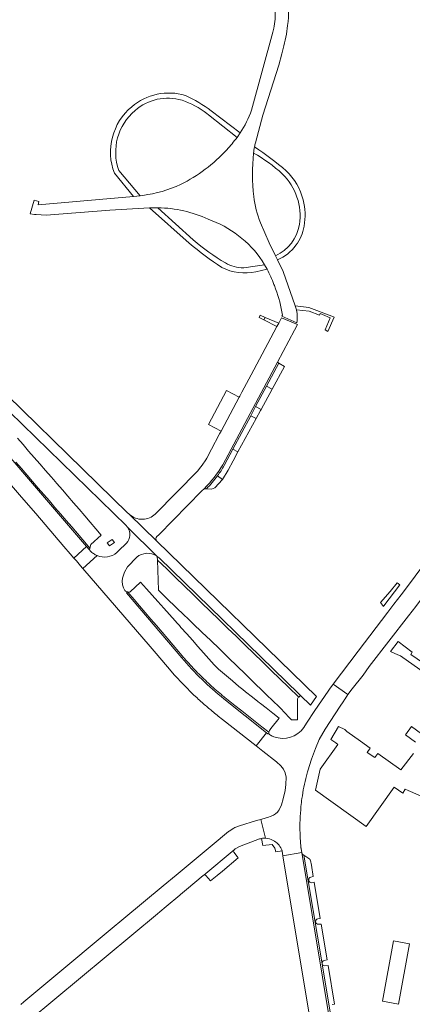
# Model space of a CAD drawing. Header units: metres. Extents: x 166325 to 190320, y 381923 to 404576.
# Tile 654 of 656: x 170381 to 170497, y 401030 to 401321. Entities that reach past the tile are written whole.
import ezdxf

# ---------------------------------------------------------------- set-up
doc = ezdxf.new("R2010")
doc.units = ezdxf.units.M
for name, color, linetype, lineweight in [('B-WE-VH-VERHARDING_BETON-GV', 8, 'Continuous', 18), ('B-WE-VH-VERHARDING_BETONSTRAATSTEEN-GV', 8, 'Continuous', 18), ('B-WE-VH-VERHARDING_FUNDERING_ZAND-GV', 8, 'Continuous', 18), ('B-WE-VH-VERHARDING_HALFVERHARDING-GV', 8, 'Continuous', 18), ('B-WE-VH-VERHARDING_STRAATBAKSTEEN-GV', 8, 'Continuous', 18)]:
    doc.layers.add(name, color=color, linetype=linetype, lineweight=lineweight)

msp = doc.modelspace()

# ---------------------------------------------------------------- linework, layer by layer
at = {"layer": 'B-WE-VH-VERHARDING_BETON-GV', "flags": 128}
for points in [[(170407.919, 401165.271), (170409.326, 401166.269), (170408.651, 401167.174), (170407.222, 401166.184)], [(170496.502, 401047.693), (170491.759, 401048.55), (170488.528, 401030.688), (170493.27, 401029.831)]]:
    msp.add_lwpolyline(points, close=True, dxfattribs=at)
at = {"layer": 'B-WE-VH-VERHARDING_BETONSTRAATSTEEN-GV', "flags": 128}
for points in [[(170457.475, 401219.505), (170462.534, 401228.996), (170463.399, 401230.619), (170458.68, 401232.57), (170457.877, 401231.064), (170457.319, 401230.018), (170454.633, 401224.983), (170449.709, 401215.751), (170447, 401210.673), (170446.345, 401209.446), (170446.18, 401209.137), (170440.832, 401199.109), (170440.409, 401198.315), (170440.312, 401198.134), (170437.984, 401193.769), (170436.602, 401191.179), (170436.32, 401190.65), (170435.27, 401189.08), (170434.516, 401188.122), (170433.98, 401187.44), (170421.418, 401174.654)], [(170359.062, 401223.57), (170412.859, 401171.178)], [(170413.33, 401174.94), (170364.278, 401222.723)], [(170449.614, 401203.696), (170451.053, 401206.395), (170454.294, 401212.475), (170457.898, 401219.237), (170457.475, 401219.505), (170441.33, 401189.22)], [(170441.33, 401189.22), (170457.475, 401219.505)], [(170356.619, 401209.072), (170358.353, 401207.054), (170381.878, 401179.677), (170386.094, 401174.771), (170394.402, 401165.102), (170396.269, 401162.929), (170397.365, 401161.654), (170401.118, 401165.046), (170361.446, 401211.126)], [(170361.446, 401211.126), (170401.118, 401165.046), (170401.818, 401164.233), (170401.953, 401164.076), (170401.99, 401164.033), (170402.109, 401164.608), (170400.037, 401167.011), (170398.385, 401168.927), (170396.733, 401170.842), (170395.081, 401172.758), (170393.429, 401174.674), (170391.777, 401176.589), (170390.125, 401178.505), (170388.473, 401180.421), (170386.821, 401182.336), (170385.169, 401184.252), (170383.517, 401186.168), (170381.865, 401188.083), (170380.213, 401189.999)], [(170441.768, 401188.978), (170444.336, 401193.796), (170449.614, 401203.696)], [(170380.213, 401189.999), (170381.865, 401188.083), (170383.517, 401186.168), (170385.169, 401184.252), (170386.821, 401182.336), (170388.473, 401180.421), (170390.125, 401178.505), (170391.777, 401176.589), (170393.429, 401174.674), (170395.081, 401172.758), (170396.733, 401170.842), (170398.385, 401168.927), (170400.037, 401167.011), (170402.109, 401164.608), (170402.333, 401165.69), (170405.463, 401168.455), (170403.862, 401170.31), (170402.209, 401172.225), (170400.557, 401174.139), (170398.904, 401176.054), (170397.251, 401177.97), (170395.598, 401179.884), (170393.945, 401181.799), (170392.292, 401183.714), (170391.33, 401184.829), (170390.636, 401185.626), (170388.975, 401187.534), (170387.313, 401189.442), (170385.652, 401191.35), (170383.991, 401193.257), (170382.33, 401195.165), (170380.669, 401197.072)], [(170439.805, 401185.951), (170441.261, 401184.864), (170442.981, 401187.594), (170444.393, 401190.381), (170445.825, 401193.002)], [(170445.825, 401193.002), (170444.336, 401193.796), (170441.768, 401188.978)], [(170441.261, 401184.864), (170439.805, 401185.951)], [(170436.509, 401182.107), (170438.06, 401182.03), (170439.012, 401182.36), (170441.261, 401184.864)], [(170421.873, 401167.972), (170422.415, 401168.523), (170430.969, 401177.206), (170435.202, 401181.503), (170435.83, 401182.14)], [(170435.83, 401182.14), (170436.509, 401182.107)], [(170413.777, 401174.504), (170421.792, 401166.736)], [(170421.792, 401166.736), (170413.777, 401174.504)], [(170413.22, 401170.729), (170421.863, 401162.239), (170421.935, 401162.191), (170422.006, 401162.142), (170422.57, 401161.68), (170463.799, 401121.54), (170464.306, 401121.046), (170467.25, 401118.18), (170469.01, 401120.78), (170421.893, 401166.616)], [(170421.863, 401162.239), (170413.22, 401170.729)], [(170412.864, 401166.028), (170410.569, 401163.789), (170410.061, 401163.294)], [(170402.26, 401163.72), (170401.99, 401164.033), (170401.953, 401164.076), (170401.818, 401164.233), (170401.118, 401165.046), (170397.365, 401161.654), (170398.119, 401160.777), (170399.328, 401159.37), (170399.92, 401158.681), (170400.041, 401158.541), (170404.191, 401162.373)], [(170404.191, 401162.373), (170400.041, 401158.541), (170419.85, 401135.487), (170421.63, 401133.415), (170426.12, 401128.19)], [(170412.39, 401152.05), (170412.024, 401152.817), (170411.689, 401153.778), (170411.577, 401154.807), (170411.69, 401155.71), (170412.266, 401157.449), (170413.17, 401159.07), (170415.921, 401161.882)], [(170463.774, 401120.576), (170460.794, 401123.469), (170458.222, 401125.966), (170455.65, 401128.464), (170453.078, 401130.961), (170450.506, 401133.458), (170447.934, 401135.955), (170445.362, 401138.453), (170442.79, 401140.95), (170440.218, 401143.447), (170437.645, 401145.944), (170435.073, 401148.442), (170432.501, 401150.939), (170429.929, 401153.436), (170427.357, 401155.933), (170424.785, 401158.431), (170422.097, 401161.041), (170422.328, 401152.179), (170424.918, 401149.628), (170427.49, 401147.153), (170430.07, 401144.67), (170430.884, 401143.886), (170432.633, 401142.203), (170435.205, 401139.728), (170437.776, 401137.253), (170440.348, 401134.778), (170442.362, 401132.84), (170442.929, 401132.295), (170443.186, 401132.048), (170445.492, 401129.808), (170448.064, 401127.309), (170450.636, 401124.81), (170453.209, 401122.311), (170453.896, 401121.643), (170454.679, 401120.883), (170455.78, 401119.813), (170458.353, 401117.314), (170460.928, 401114.571), (170461.666, 401113.846), (170463.462, 401113.856), (170463.381, 401119.873)], [(170457.96, 401114.358), (170456.141, 401115.794), (170454.14, 401117.373), (170452.507, 401118.663), (170452.22, 401118.89), (170451.705, 401119.296), (170450.11, 401120.555), (170448.11, 401122.134), (170447.285, 401122.785), (170446.132, 401123.744), (170444.225, 401125.331), (170442.454, 401126.805), (170440.677, 401128.283), (170440.064, 401128.793), (170439.336, 401129.588), (170438.842, 401130.141), (170437.261, 401131.911), (170435.683, 401133.677), (170433.999, 401135.562), (170432.388, 401137.365), (170430.684, 401139.272), (170428.986, 401141.173), (170428.53, 401141.684), (170427.872, 401142.421), (170427.287, 401143.075), (170425.588, 401144.977), (170423.89, 401146.878), (170422.191, 401148.78), (170420.492, 401150.681), (170418.793, 401152.583), (170417.076, 401154.505), (170413.984, 401151.665), (170413.777, 401151.59), (170413.603, 401151.562), (170413.492, 401151.571), (170413.251, 401151.616), (170413.326, 401151.529), (170415.125, 401149.425), (170416.782, 401147.488), (170418.439, 401145.55), (170420.096, 401143.612), (170421.752, 401141.675), (170423.429, 401139.714), (170425.066, 401137.8), (170426.723, 401135.862), (170428.38, 401133.925), (170429.35, 401132.79), (170429.791, 401132.273), (170429.915, 401132.131), (170430.038, 401131.988)], [(170421.752, 401141.675), (170420.096, 401143.612), (170418.439, 401145.55), (170416.782, 401147.488), (170415.125, 401149.425), (170413.326, 401151.529), (170413.251, 401151.616), (170412.888, 401151.342), (170429.207, 401132.186)], [(170429.207, 401132.186), (170412.888, 401151.342), (170413.251, 401151.616)], [(170430.038, 401131.988), (170429.915, 401132.131), (170429.791, 401132.273), (170429.35, 401132.79), (170428.38, 401133.925), (170426.723, 401135.862), (170425.066, 401137.8), (170423.429, 401139.714), (170421.752, 401141.675)], [(170467.545, 401102.267), (170468.715, 401105.344), (170469.836, 401108.02), (170471.642, 401111.122), (170476.078, 401117.929), (170476.915, 401119.213), (170477.399, 401119.955), (170477.469, 401120.056), (170478.334, 401121.287), (170473.919, 401124.383), (170473.628, 401124.002), (170472.887, 401122.937), (170472.444, 401122.299), (170468.506, 401116.632), (170466.075, 401112.864), (170465.268, 401111.614)], [(170440.007, 401114.973), (170441.268, 401113.979), (170451.224, 401106.13), (170454.271, 401110.037), (170441.684, 401120.043)], [(170441.684, 401120.043), (170454.271, 401110.037), (170454.707, 401109.69), (170455.032, 401109.703)], [(170454.92, 401110.18), (170452.923, 401111.765), (170450.926, 401113.349), (170448.928, 401114.934), (170446.932, 401116.518), (170444.934, 401118.102), (170442.937, 401119.687), (170441.997, 401120.433)], [(170441.997, 401120.433), (170442.937, 401119.687), (170444.934, 401118.102), (170446.932, 401116.518), (170448.928, 401114.934), (170450.926, 401113.349), (170452.923, 401111.765), (170454.92, 401110.18), (170455.14, 401110.73), (170455.551, 401111.259), (170457.96, 401114.358)], [(170437.809, 401116.758), (170438.195, 401116.438), (170438.581, 401116.12)], [(170497.678, 401103.929), (170493.925, 401099.049), (170487.148, 401103.877), (170486.291, 401102.675), (170484.015, 401104.193), (170484.921, 401105.464), (170482.05, 401107.51), (170477.98, 401110.41), (170477.362, 401110.999), (170475.503, 401111.874), (170473.231, 401108.072), (170474.741, 401107.033), (170475.364, 401106.604), (170470.141, 401099.27), (170468.759, 401093.058), (170483.672, 401082.325), (170491.97, 401093.98), (170494.552, 401092.197), (170495.242, 401093.361), (170496.116, 401092.98), (170506.33, 401088.535)], [(170500.042, 401109.683), (170497.104, 401111.845), (170495.367, 401109.453), (170498.244, 401107.24)], [(170455.032, 401109.703), (170454.707, 401109.69), (170454.271, 401110.037), (170451.224, 401106.13), (170451.7, 401105.754), (170453.213, 401104.562), (170457.203, 401101.416), (170458.485, 401100.3), (170459.271, 401099.23), (170459.773, 401098.16), (170460.041, 401096.889), (170459.99, 401094.698), (170459.79, 401092.992), (170459.154, 401090.467), (170458.669, 401088.728), (170458.017, 401087.24), (170457.759, 401086.873), (170457.549, 401086.575), (170456.968, 401086.078), (170456.337, 401085.689), (170455.609, 401085.367), (170454.56, 401085), (170454.138, 401084.876), (170452.618, 401084.432), (170453.992, 401078.862)], [(170466.47, 401098.827), (170467.545, 401102.267)], [(170453.992, 401078.862), (170452.618, 401084.432), (170451.344, 401084.06), (170446.28, 401082.58), (170444.921, 401082.016), (170444.57, 401081.87), (170443.226, 401080.991), (170443.01, 401080.85), (170438.193, 401076.839), (170427.54, 401067.97), (170423.703, 401064.776), (170412.159, 401055.165), (170408.113, 401051.797), (170391.446, 401037.92), (170389.032, 401035.911), (170382.532, 401030.52), (170381.645, 401029.782)], [(170422.05, 401056.578), (170422.713, 401057.131), (170424.652, 401058.748), (170428.667, 401062.095), (170428.864, 401062.26), (170430.587, 401063.696), (170435.554, 401067.837), (170435.73, 401067.984), (170444.709, 401075.47), (170444.808, 401075.553), (170445.02, 401075.73), (170446.31, 401076.46), (170452.16, 401078.66)], [(170452.768, 401078.797), (170452.77, 401078.797), (170452.773, 401078.798)], [(170452.773, 401078.798), (170453.205, 401076.77), (170455.92, 401076.99), (170456.73, 401075.98), (170456.993, 401074.821), (170458.871, 401075.162)], [(170444.709, 401075.47), (170435.73, 401067.984)], [(170458.871, 401075.162), (170458.894, 401075.094), (170458.916, 401075.025), (170459.136, 401073.7), (170464.676, 401074.642), (170464.488, 401075.775), (170464.473, 401075.918), (170464.458, 401076.061)], [(170436.385, 401067.87), (170437.758, 401066.311), (170439.67, 401067.87), (170441.246, 401069.183), (170445.939, 401073.093)], [(170445.939, 401073.093), (170445.599, 401073.518), (170444.604, 401074.761)], [(170480.02, 400982.02), (170464.676, 401074.642), (170459.136, 401073.7), (170474.78, 400979.61)], [(170464.676, 401074.642), (170480.02, 400982.02)], [(170465.319, 401073.846), (170465.083, 401073.995)], [(170480.764, 400981.014), (170480.545, 400982.327), (170470.666, 401041.8), (170465.319, 401073.846)], [(170384.19, 401025.012), (170422.05, 401056.578)]]:
    msp.add_lwpolyline(points, dxfattribs=at)
for points in [[(170459.63, 401218.2), (170457.898, 401219.237), (170454.294, 401212.475), (170455.988, 401211.572)], [(170455.988, 401211.572), (170454.294, 401212.475), (170451.053, 401206.395), (170452.67, 401205.534)], [(170452.67, 401205.534), (170451.053, 401206.395), (170449.614, 401203.696), (170451.203, 401202.849), (170452.521, 401205.263)], [(170451.203, 401202.849), (170449.614, 401203.696), (170444.336, 401193.796), (170445.825, 401193.002)], [(170496.253, 401144.556), (170497.319, 401145.921), (170498.387, 401147.351), (170511.488, 401164.889), (170507.102, 401168.204), (170503.623, 401163.546), (170495.379, 401152.418), (170494.073, 401150.751), (170491.901, 401147.98), (170490.103, 401145.687), (170481.358, 401134.107), (170473.919, 401124.383), (170478.334, 401121.287), (170479.53, 401122.99), (170482.825, 401127.092), (170484.59, 401129.624)], [(170422.006, 401162.142), (170422.097, 401161.041), (170424.785, 401158.431), (170427.357, 401155.933), (170429.929, 401153.436), (170432.501, 401150.939), (170435.073, 401148.442), (170437.645, 401145.944), (170440.218, 401143.447), (170442.79, 401140.95), (170445.362, 401138.453), (170447.934, 401135.955), (170450.506, 401133.458), (170453.078, 401130.961), (170455.65, 401128.464), (170458.222, 401125.966), (170460.794, 401123.469), (170463.774, 401120.576), (170464.306, 401121.046), (170463.799, 401121.54), (170422.57, 401161.68)], [(170496.933, 401133.137), (170497.32, 401133.795), (170493.127, 401136.981), (170490.86, 401134), (170493.101, 401133.087), (170493.88, 401132.77), (170501.277, 401127.512), (170502.521, 401129.262)]]:
    msp.add_lwpolyline(points, close=True, dxfattribs=at)
at = {"layer": 'B-WE-VH-VERHARDING_BETONSTRAATSTEEN-GV'}
for points in [[(170441.33, 401189.22, -0.0702798), (170435.83, 401182.14)], [(170435.83, 401182.14, 0.0702798), (170441.33, 401189.22)], [(170439.805, 401185.951, 0.0275971), (170441.768, 401188.978)], [(170441.768, 401188.978, -0.0275971), (170439.805, 401185.951)], [(170436.509, 401182.107, 0.0387964), (170439.805, 401185.951)], [(170439.805, 401185.951, -0.0387964), (170436.509, 401182.107)], [(170413.602, 401174.663, -0.0163756), (170413.33, 401174.94)], [(170413.777, 401174.504, -0.0122352), (170413.602, 401174.663)], [(170417.65, 401173.102, -0.1893522), (170413.777, 401174.504)], [(170421.418, 401174.654, -0.185898), (170417.65, 401173.102)], [(170412.859, 401171.178, -0.0357215), (170413.22, 401170.729)], [(170413.22, 401170.729, -0.3519483), (170412.864, 401166.028)], [(170421.792, 401166.736, -0.3566772), (170421.873, 401167.972)], [(170421.893, 401166.616, -0.0307455), (170421.792, 401166.736)], [(170403.154, 401162.945, -0.0521609), (170402.26, 401163.72)], [(170404.191, 401162.373, -0.0517528), (170403.154, 401162.945)], [(170410.061, 401163.294, -0.2846751), (170404.191, 401162.373)], [(170415.921, 401161.882, -0.3308902), (170421.863, 401162.239)], [(170413.251, 401151.616, -0.2465619), (170412.39, 401152.05)], [(170429.207, 401132.186, 0.045714), (170441.684, 401120.043)], [(170441.684, 401120.043, -0.045714), (170429.207, 401132.186)], [(170431.735, 401130.085, -0.0066766), (170430.038, 401131.988)], [(170430.038, 401131.988, 0.0066766), (170431.735, 401130.085)], [(170426.12, 401128.19, 0.026357), (170433.744, 401120.337)], [(170433.484, 401128.227, -0.006933), (170431.735, 401130.085)], [(170431.735, 401130.085, 0.006933), (170433.484, 401128.227)], [(170435.28, 401126.419, -0.0066592), (170433.484, 401128.227)], [(170433.484, 401128.227, 0.0066592), (170435.28, 401126.419)], [(170437.123, 401124.658, -0.006969), (170435.28, 401126.419)], [(170435.28, 401126.419, 0.006969), (170437.123, 401124.658)], [(170439.014, 401122.947, -0.006674), (170437.123, 401124.658)], [(170437.123, 401124.658, 0.006674), (170439.014, 401122.947)], [(170440.953, 401121.289, -0.0067067), (170439.014, 401122.947)], [(170439.014, 401122.947, 0.0067067), (170440.953, 401121.289)], [(170433.744, 401120.337, 0.0051968), (170435.257, 401118.961)], [(170441.997, 401120.433, -0.0041697), (170440.953, 401121.289)], [(170440.953, 401121.289, 0.0041697), (170441.997, 401120.433)], [(170463.381, 401119.873, -0.253977), (170463.774, 401120.576)], [(170435.257, 401118.961, 0.0080832), (170437.809, 401116.758)], [(170438.581, 401116.12, 0.0046242), (170440.007, 401114.973)], [(170465.268, 401111.614, -0.3460967), (170456.439, 401108.856)], [(170455.032, 401109.703, -0.1381331), (170454.92, 401110.18)], [(170455.41, 401109.34, -0.1379956), (170455.032, 401109.703)], [(170455.962, 401109.057, -0.0201927), (170455.41, 401109.34)], [(170456.439, 401108.856, -0.0182735), (170455.962, 401109.057)], [(170466.059, 401097.313, -0.0058705), (170466.47, 401098.827)], [(170464.729, 401090.587, -0.0281499), (170466.059, 401097.313)], [(170464.452, 401088.275, -0.0091589), (170464.729, 401090.587)], [(170464.174, 401080.396, -0.0324913), (170464.452, 401088.275)], [(170452.16, 401078.66, -0.0297413), (170452.768, 401078.797)], [(170452.773, 401078.798, -0.0558449), (170453.992, 401078.862)], [(170453.992, 401078.862, 0.0558449), (170452.773, 401078.798)], [(170456.218, 401078.246, 0.1058687), (170453.992, 401078.862)], [(170453.992, 401078.862, -0.1058687), (170456.218, 401078.246)], [(170464.247, 401078.722, -0.0077511), (170464.174, 401080.396)], [(170464.389, 401076.784, -0.0085684), (170464.247, 401078.722)], [(170444.604, 401074.761, -0.322774), (170444.709, 401075.47)], [(170458.684, 401075.633, 0.1675252), (170456.218, 401078.246)], [(170456.218, 401078.246, -0.1675252), (170458.684, 401075.633)], [(170458.871, 401075.162, 0.0219514), (170458.684, 401075.633)], [(170458.684, 401075.633, -0.0219514), (170458.871, 401075.162)], [(170464.458, 401076.061, -0.0038875), (170464.389, 401076.784)], [(170465.083, 401073.995, -0.126875), (170464.676, 401074.642)], [(170435.73, 401067.984, -0.3417039), (170436.385, 401067.87)]]:
    msp.add_lwpolyline(points, format="xyb", dxfattribs=at)
at = {"layer": 'B-WE-VH-VERHARDING_FUNDERING_ZAND-GV', "flags": 128}
for points in [[(170466.724, 401235.634), (170462.773, 401236.132)], [(170463.085, 401235.024), (170466.891, 401234.535), (170469.898, 401233.393), (170470.117, 401233.904), (170470.845, 401233.635), (170473.028, 401232.654), (170471.586, 401229.023), (170472.372, 401228.622), (170474.278, 401232.789), (170473.558, 401233.086), (170466.724, 401235.634)]]:
    msp.add_lwpolyline(points, dxfattribs=at)
at = {"layer": 'B-WE-VH-VERHARDING_FUNDERING_ZAND-GV'}
msp.add_lwpolyline([(170462.773, 401236.132, -0.0198097), (170463.085, 401235.024)], format="xyb", dxfattribs=at)
at = {"layer": 'B-WE-VH-VERHARDING_HALFVERHARDING-GV'}
for points in [[(170460.514, 401318.983, 0.0500434), (170460.654, 401328.5)], [(170456.729, 401323.528, -0.0841756), (170456.4, 401318.155)], [(170459.217, 401312.141, 0.0326061), (170460.514, 401318.983)], [(170430.295, 401298.301, 0.2588955), (170414.467, 401294.963)], [(170415.449, 401293.863, -0.2590691), (170429.3, 401296.902)], [(170429.3, 401296.902, -0.0833046), (170436.649, 401292.962)], [(170437.94, 401293.775, 0.0535636), (170430.295, 401298.301)], [(170414.467, 401294.963, 0.3221344), (170409.327, 401275.331)], [(170410.618, 401276.172, -0.3134713), (170415.449, 401293.863)], [(170449.824, 401293.97, -0.0639739), (170446.493, 401287.244)], [(170445.554, 401285.911, -0.0306457), (170442.513, 401282.267)], [(170442.513, 401282.267, -0.0897584), (170428.896, 401271.994)], [(170450.415, 401281.28, -0.0104053), (170450.732, 401283.101)], [(170450.732, 401283.101, 0.0104053), (170450.415, 401281.28)], [(170450.732, 401283.101, -0.008071), (170450.994, 401284.337)], [(170460.11, 401276.049, 0.0318034), (170450.732, 401283.101)], [(170450.492, 401268.467, -0.0513636), (170450.415, 401281.28)], [(170450.415, 401281.28, -0.0672001), (170458.947, 401275.102)], [(170458.947, 401275.102, -0.2397143), (170464.022, 401260.171)], [(170465.106, 401267.495, 0.1386135), (170460.11, 401276.049)], [(170428.896, 401271.994, -0.0752799), (170417.749, 401268.798)], [(170452.49, 401260.723, -0.0598412), (170450.492, 401268.467)], [(170465.39, 401259.655, 0.1089243), (170465.106, 401267.495)], [(170419.704, 401265.109, -0.0167687), (170422.209, 401265.145)], [(170422.209, 401265.145, 0.0167687), (170419.704, 401265.109)], [(170422.209, 401265.145, -0.1023655), (170437.044, 401261.775)], [(170437.044, 401261.775, -0.159636), (170453.033, 401249.421)], [(170464.022, 401260.171, -0.2458131), (170456.944, 401250.951)], [(170462.971, 401254.043, 0.1166927), (170465.39, 401259.655)], [(170431.456, 401254.698, 0.0308027), (170441.063, 401247.486)], [(170442.129, 401248.814, -0.0443996), (170432.631, 401255.669)], [(170457.549, 401249.765, 0.1314143), (170462.971, 401254.043)], [(170441.063, 401247.486, 0.1660537), (170451.116, 401246.168)], [(170447.52, 401247.366, -0.1299849), (170442.129, 401248.814)], [(170454.434, 401246.946, -0.0296183), (170456.464, 401242.511)], [(170456.464, 401242.511, -0.0095322), (170456.969, 401241.14)], [(170456.969, 401241.14, -0.0473653), (170458.997, 401233.39)], [(170463.085, 401235.024, 0.0198097), (170462.773, 401236.132)], [(170463.291, 401233.994, 0.0175504), (170463.085, 401235.024)], [(170463.181, 401231.134, 0.0842749), (170463.291, 401233.994)]]:
    msp.add_lwpolyline(points, format="xyb", dxfattribs=at)
at = {"layer": 'B-WE-VH-VERHARDING_HALFVERHARDING-GV', "flags": 128}
for points in [[(170456.4, 401318.155), (170456.093, 401317.026), (170449.824, 401293.97)], [(170450.994, 401284.337), (170453.145, 401292.509), (170457.89, 401307.289), (170458.805, 401310.634), (170459.217, 401312.141)], [(170445.554, 401285.911), (170445.555, 401285.912), (170446.493, 401287.244), (170437.94, 401293.775)], [(170436.649, 401292.962), (170437.093, 401292.61), (170445.554, 401285.911)], [(170446.493, 401287.244), (170445.555, 401285.912), (170445.554, 401285.911)], [(170409.327, 401275.331), (170414.937, 401268.462), (170416.964, 401268.704), (170410.618, 401276.172)], [(170417.749, 401268.798), (170416.964, 401268.704), (170414.937, 401268.462), (170386.824, 401266.023), (170386.996, 401266.94), (170385.641, 401267.393), (170384.414, 401263.324), (170385.711, 401263.125), (170386.251, 401263.171), (170389.147, 401262.983), (170407.993, 401264.438), (170419.704, 401265.109)], [(170419.704, 401265.109), (170431.456, 401254.698)], [(170432.631, 401255.669), (170422.209, 401265.145)], [(170462.773, 401236.132), (170459.146, 401246.303), (170457.549, 401249.765), (170456.944, 401250.951), (170455.053, 401254.813), (170452.49, 401260.723)], [(170456.944, 401250.951), (170457.549, 401249.765)], [(170451.116, 401246.168), (170454.434, 401246.946), (170453.666, 401248.313), (170450.896, 401247.886), (170447.52, 401247.366)], [(170453.033, 401249.421), (170453.666, 401248.313), (170454.434, 401246.946)], [(170458.997, 401233.39), (170458.834, 401233.109), (170463.181, 401231.134)]]:
    msp.add_lwpolyline(points, dxfattribs=at)
msp.add_lwpolyline([(170446.18, 401209.137), (170442.416, 401211.146), (170437.105, 401201.117), (170440.832, 401199.109)], close=True, dxfattribs=at)
at = {"layer": 'B-WE-VH-VERHARDING_STRAATBAKSTEEN-GV', "flags": 128}
for points in [[(170453.826, 401232.759), (170452.398, 401233.356), (170452.053, 401232.708), (170453.433, 401232.003)], [(170453.826, 401232.759), (170453.433, 401232.003), (170457.319, 401230.018), (170457.877, 401231.064)], [(170493.672, 401153.707), (170492.919, 401154.285), (170490.821, 401151.804), (170487.962, 401148.499), (170488.845, 401147.377), (170488.952, 401147.517)]]:
    msp.add_lwpolyline(points, close=True, dxfattribs=at)
for points in [[(170466.776, 401072.93), (170465.319, 401073.846), (170470.666, 401041.8)], [(170467.348, 401067.403), (170468.096, 401067.56), (170467.542, 401070.879), (170467.313, 401072.249)], [(170468.381, 401065.852), (170467.681, 401065.74)], [(170469.456, 401055.086), (170470.16, 401055.199), (170468.381, 401065.852)], [(170471.258, 401042.78), (170472.205, 401042.954), (170470.441, 401053.515), (170469.603, 401053.443)], [(170470.666, 401041.8), (170480.545, 400982.327), (170480.764, 400981.014)], [(170473.66, 401029.778), (170474.387, 401029.893), (170472.484, 401041.285), (170471.355, 401041.156)]]:
    msp.add_lwpolyline(points, dxfattribs=at)
at = {"layer": 'B-WE-VH-VERHARDING_STRAATBAKSTEEN-GV'}
for points in [[(170467.313, 401072.249, 0.1091147), (170466.776, 401072.93)], [(170467.681, 401065.74, -0.9445601), (170467.348, 401067.403)], [(170469.603, 401053.443, -0.9181104), (170469.456, 401055.086)], [(170470.666, 401041.8, -0.361798), (170471.258, 401042.78)], [(170471.355, 401041.156, -0.3081417), (170470.666, 401041.8)]]:
    msp.add_lwpolyline(points, format="xyb", dxfattribs=at)

doc.saveas('drawing.dxf')
